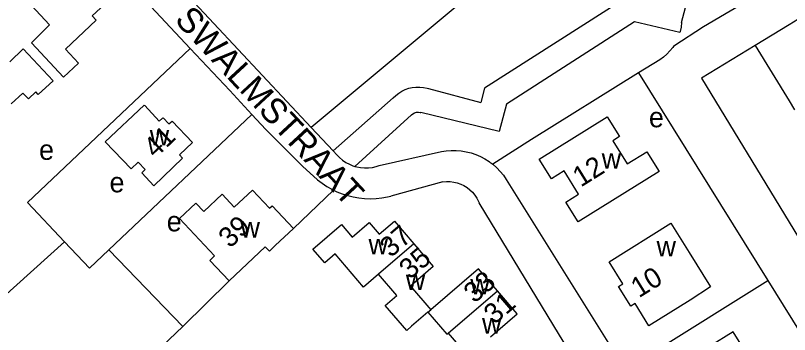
# Model space of a CAD drawing. Extents: x 156721 to 158827, y 386657 to 388950.
# Drawn here: x 157896 to 158050.1, y 388264.5 to 388328 of the extents above; entities that cross this region are included whole.
import ezdxf

# ---------------------------------------------------------------- set-up
doc = ezdxf.new("R2010")
doc.units = 0
for name, color, linetype in [('BLT_Basislijn', 7, 'Continuous'), ('BLT_Bebouwing', 7, 'Continuous'), ('BLT_Centroide', 7, 'Continuous'), ('BLT_Huisnummer', 7, 'Continuous'), ('BLT_Huisnummer_ tussenligend', 7, 'Continuous'), ('BLT_Onderverdeling_panden', 7, 'Continuous'), ('BLT_Straatnaam', 7, 'Continuous')]:
    doc.layers.add(name, color=color, linetype=linetype)

msp = doc.modelspace()

# ---------------------------------------------------------------- linework, layer by layer
at = {"layer": 'BLT_Basislijn'}
for p, q in [((158018.35, 388358.76), (157954.86, 388305.75)), ((158028.62, 388326.61), (158035.21, 388351.98)), ((157954.86, 388305.75), (157914.69, 388348.69)), ((158051.74, 388327.21), (158050, 388326.15)), ((158050, 388326.15), (158043.29, 388322.07)), ((158043.29, 388322.07), (158032.56, 388315.54)), ((158043.29, 388322.07), (158050, 388311.04)), ((157930.77, 388321.49), (157898.35, 388290.77)), ((158020.05, 388316.59), (157998.71, 388303.35)), ((158020.05, 388316.59), (158045.78, 388275.22)), ((158032.56, 388315.54), (158050, 388286.88)), ((157978.19, 388313.47), (157988.64, 388310.72)), ((157971.17, 388311.62), (157959.23, 388301.07)), ((158050, 388311.04), (158051.11, 388309.22)), ((157914.59, 388281.38), (157943.03, 388308.32)), ((157974.83, 388308.22), (157963.56, 388297.99)), ((157959.23, 388301.07), (157954.86, 388305.75)), ((157998.71, 388303.35), (157991.01, 388298.41)), ((157959.97, 388300.28), (157959.23, 388301.07)), ((157968.37, 388298.13), (157980.78, 388300.93)), ((157981.07, 388294.88), (157970.71, 388292.08)), ((157993.68, 388295.39), (158017.34, 388257.5)), ((157951.33, 388285.62), (157959.32, 388293.26)), ((157898.35, 388290.77), (157905.71, 388282.97)), ((158003.19, 388266.21), (157988.28, 388290.72)), ((158050, 388286.88), (158057.26, 388274.96)), ((157905.71, 388282.97), (157910.7, 388277.7)), ((157910.7, 388277.7), (157914.59, 388281.38)), ((157929.27, 388266.07), (157914.59, 388281.38)), ((157929.27, 388266.07), (157938.5, 388275.17)), ((158017.34, 388257.5), (158045.78, 388275.22)), ((158045.78, 388275.22), (158061.46, 388250)), ((157929.27, 388266.07), (157919.68, 388256.96))]:
    msp.add_line(p, q, dxfattribs=at)
for points in [[(157899.76, 388341.9), (157900.99, 388343.34), (157903.52, 388345.24), (157905.15, 388346.05), (157908.19, 388345.66), (157930.77, 388321.49)], [(158027.05, 388322.01), (158032.97, 388325.86), (158050, 388335.95)], [(158024.57, 388330.64), (158018.33, 388332.1), (157989.39, 388313.55), (157988.64, 388310.72)], [(158028.26, 388324.64), (158019.25, 388326.75), (157993.73, 388310.39), (157992.29, 388304.91), (157976.69, 388308.71)], [(158028.62, 388326.61), (158028.51, 388325.74), (158028.33, 388324.87), (158028.26, 388324.64)], [(158027.05, 388322.01), (158026.84, 388321.68), (158026.29, 388320.98), (158025.68, 388320.34), (158025.02, 388319.75), (158024.31, 388319.23), (158020.05, 388316.59)], [(157930.77, 388321.49), (157938.63, 388313.08)], [(157943.03, 388308.32), (157938.63, 388313.08)], [(157971.17, 388311.62), (157971.7, 388312.13), (157972.28, 388312.58), (157972.91, 388312.97), (157973.58, 388313.28), (157974.27, 388313.53), (157974.99, 388313.69), (157975.72, 388313.78), (157976.46, 388313.78), (157977.19, 388313.71), (157977.92, 388313.55), (157978.19, 388313.47)], [(157956.14, 388295.33), (157953.11, 388298.03), (157945.79, 388305.34), (157943.03, 388308.32)], [(157974.83, 388308.22), (157975.12, 388308.46), (157975.45, 388308.65), (157975.81, 388308.76), (157976.19, 388308.79), (157976.56, 388308.74), (157976.69, 388308.71)], [(157980.78, 388300.93), (157981.76, 388301.09), (157982.76, 388301.16), (157983.75, 388301.16), (157984.74, 388301.08), (157985.72, 388300.91), (157986.69, 388300.67), (157987.63, 388300.35), (157988.55, 388299.96), (157989.43, 388299.5), (157990.27, 388298.96), (157990.44, 388298.83), (157991.01, 388298.41)], [(157959.97, 388300.28), (157960.52, 388299.72), (157961.12, 388299.22), (157961.76, 388298.78), (157962.45, 388298.4), (157963.17, 388298.11), (157963.56, 388297.99)], [(157963.56, 388297.99), (157963.92, 388297.88), (157964.69, 388297.74), (157965.47, 388297.67), (157966.25, 388297.68), (157967.03, 388297.78), (157967.79, 388297.95), (157968.37, 388298.13)], [(157991.01, 388298.41), (157991.8, 388297.7), (157992.49, 388296.99), (157993.12, 388296.21), (157993.68, 388295.39)], [(157956.14, 388295.33), (157957.04, 388294.63), (157957.98, 388293.99), (157958.97, 388293.43), (157959.32, 388293.26)], [(157981.07, 388294.88), (157981.79, 388294.96), (157982.52, 388294.96), (157983.24, 388294.87), (157983.95, 388294.71), (157984.63, 388294.47), (157985.28, 388294.16), (157985.9, 388293.78), (157986.47, 388293.33), (157986.99, 388292.82), (157987.44, 388292.26), (157987.84, 388291.65), (157988.16, 388291), (157988.28, 388290.72)], [(157959.32, 388293.26), (157959.99, 388292.93), (157961.05, 388292.51), (157962.13, 388292.16), (157963.24, 388291.89), (157964.36, 388291.69), (157965.49, 388291.58), (157966.63, 388291.54), (157967.77, 388291.59), (157968.9, 388291.71), (157970.02, 388291.92), (157970.71, 388292.08)], [(157905.71, 388282.97), (157886.66, 388265.85), (157886.19, 388265.85), (157883.94, 388268.32)], [(158022.96, 388216.06), (158023.83, 388216.61), (158027.07, 388219.02), (158028.73, 388221.73), (158028.85, 388222.96), (158028.35, 388225.6), (158020.44, 388237.9), (158003.19, 388266.21)]]:
    msp.add_lwpolyline(points, dxfattribs=at)
at = {"layer": 'BLT_Bebouwing'}
for p, q in [((157894.83, 388318.84), (157897.5, 388321.38)), ((157897.5, 388321.38), (157903.46, 388315.03)), ((157903.46, 388315.03), (157900.51, 388312.32)), ((157900.04, 388312.82), (157898.55, 388311.42)), ((157900.51, 388312.32), (157900.04, 388312.82)), ((157897.45, 388312.59), (157895.14, 388310.41)), ((157898.55, 388311.42), (157897.45, 388312.59))]:
    msp.add_line(p, q, dxfattribs=at)
for points in [[(157905.54, 388315.74), (157899.13, 388322.62), (157902.75, 388326.21), (157899.17, 388330.01), (157901.26, 388331.97), (157900.44, 388332.86), (157907, 388339.05), (157908.61, 388337.39), (157909.17, 388337.91), (157911.47, 388335.48), (157910.92, 388334.93), (157914.56, 388331.05), (157911.26, 388327.96), (157912.07, 388327.09), (157905.93, 388321.3), (157908.5, 388318.56)], [(157913.86, 388302.9), (157921.61, 388310.18), (157921.71, 388310.13), (157924.61, 388307), (157925.25, 388307.58), (157925.38, 388307.66), (157926.54, 388306.44), (157927.14, 388307.01), (157931.21, 388302.73), (157928.62, 388300.26), (157929.26, 388299.59), (157923.52, 388294.13), (157921.1, 388296.68), (157921.81, 388297.36), (157920.4, 388298.83), (157919, 388297.5)], [(158000.25, 388299.44), (158013.77, 388307.87), (158016.24, 388303.92), (158014.91, 388303.09), (158017.77, 388298.48), (158021.66, 388300.9), (158024.12, 388296.95), (158008.01, 388286.95), (158005.55, 388290.88), (158008.1, 388292.47), (158005.24, 388297.09), (158002.69, 388295.51)], [(158014.19, 388278.97), (158026.49, 388286.64), (158030.11, 388280.84), (158034.39, 388273.97), (158030.31, 388271.36), (158022.1, 388266.24), (158019.36, 388270.64), (158018.51, 388270.11), (158016.06, 388274.04), (158016.92, 388274.56)], [(158034.42, 388244.61), (158040.59, 388248.43), (158043.12, 388244.35), (158055.96, 388252.22), (158053.39, 388256.35), (158047.18, 388252.48), (158044.13, 388257.37), (158043.03, 388256.68), (158041.18, 388259.66), (158041.95, 388260.14), (158038.91, 388265.02), (158034.16, 388262.07), (158034.81, 388261.02), (158032.25, 388259.43), (158031.6, 388260.48), (158026.54, 388257.33), (158029.55, 388252.46), (158030.64, 388253.14), (158032.49, 388250.16), (158031.41, 388249.49)]]:
    msp.add_lwpolyline(points, close=True, dxfattribs=at)
for points in [[(157938.5, 388275.17), (157934.66, 388279.26), (157935.61, 388280.15), (157928.62, 388287.58), (157931.88, 388290.67), (157933.46, 388289.01), (157937.11, 388292.43), (157939.51, 388289.84), (157943.2, 388293.27), (157946.55, 388289.66), (157947.07, 388290.15), (157951.33, 388285.62)], [(157968.26, 388276.5), (157965.26, 388273.92), (157959.6, 388280.53), (157957.55, 388278.78), (157955.2, 388281.52), (157960.89, 388286.4), (157963.02, 388283.91), (157966.39, 388286.79), (157968.42, 388284.45), (157971.44, 388287.04), (157975.3, 388282.55)], [(157951.33, 388285.62), (157947.69, 388282.2), (157946.52, 388281.1), (157945.71, 388281.96), (157938.5, 388275.17)], [(157975.3, 388282.55), (157979.15, 388278.06), (157974.62, 388274.15), (157978.65, 388269.42)], [(157991.97, 388273.17), (157988.18, 388277.6), (157978.65, 388269.42)], [(157978.09, 388268.91), (157974.86, 388266.16), (157973.88, 388265.31), (157969.6, 388270.29), (157971.89, 388272.24), (157968.26, 388276.5)], [(157990.57, 388264.06), (157995.88, 388268.59), (157991.97, 388273.17)], [(157978.09, 388268.91), (157981.86, 388264.53), (157982.14, 388264.76)], [(157982.14, 388264.76), (157984.9, 388261.53), (157981.84, 388258.89), (157984.94, 388255.29)]]:
    msp.add_lwpolyline(points, dxfattribs=at)
at = {"layer": 'BLT_Onderverdeling_panden'}
for p, q in [((157975.3, 388282.55), (157968.26, 388276.5)), ((157982.14, 388264.76), (157991.97, 388273.17))]:
    msp.add_line(p, q, dxfattribs=at)
msp.add_lwpolyline([(157978.09, 388268.91), (157978.66, 388269.4), (157978.65, 388269.42)], dxfattribs=at)

# ---------------------------------------------------------------- texts
at = {"layer": 'BLT_Centroide'}
for s, p in [('e', (158022.11, 388305.77)), ('w', (157922.71, 388302.16)), ('e', (157900.67, 388299.28)), ('w', (158012.7, 388297.53)), ('e', (157914.7, 388292.81)), ('e', (157926.09, 388285.04)), ('w', (157940.78, 388283.81)), ('w', (157966.27, 388280.47)), ('w', (158023.63, 388280.04)), ('w', (157973.7, 388273.34)), ('w', (157986.53, 388272.5)), ('w', (157988.88, 388264.69))]:
    msp.add_text(s, height=4, dxfattribs=at).set_placement(p)
at = {"layer": 'BLT_Huisnummer'}
for s, rotation, p in [('41', 43.4508, (157923.81, 388299.46)), ('12', 31.8733, (158008.53, 388293.75)), ('39', 43.2569, (157938.7, 388281.54)), ('37', 40.6817, (157970.7, 388279.67)), ('35', 40.5217, (157974.5, 388275.33)), ('10', 31.8291, (158020.11, 388271.69)), ('33', 40.5342, (157987.36, 388270.58))]:
    msp.add_text(s, height=4, rotation=rotation, dxfattribs=at).set_placement(p)
at = {"layer": 'BLT_Huisnummer_ tussenligend'}
msp.add_text('31', height=4, rotation=40.5342, dxfattribs=at).set_placement((157991.36, 388266.36))
at = {"layer": 'BLT_Straatnaam'}
msp.add_text('SWALMSTRAAT', height=5, rotation=312.8218, dxfattribs=at).set_placement((157927.47, 388327.01))

doc.saveas('drawing.dxf')
